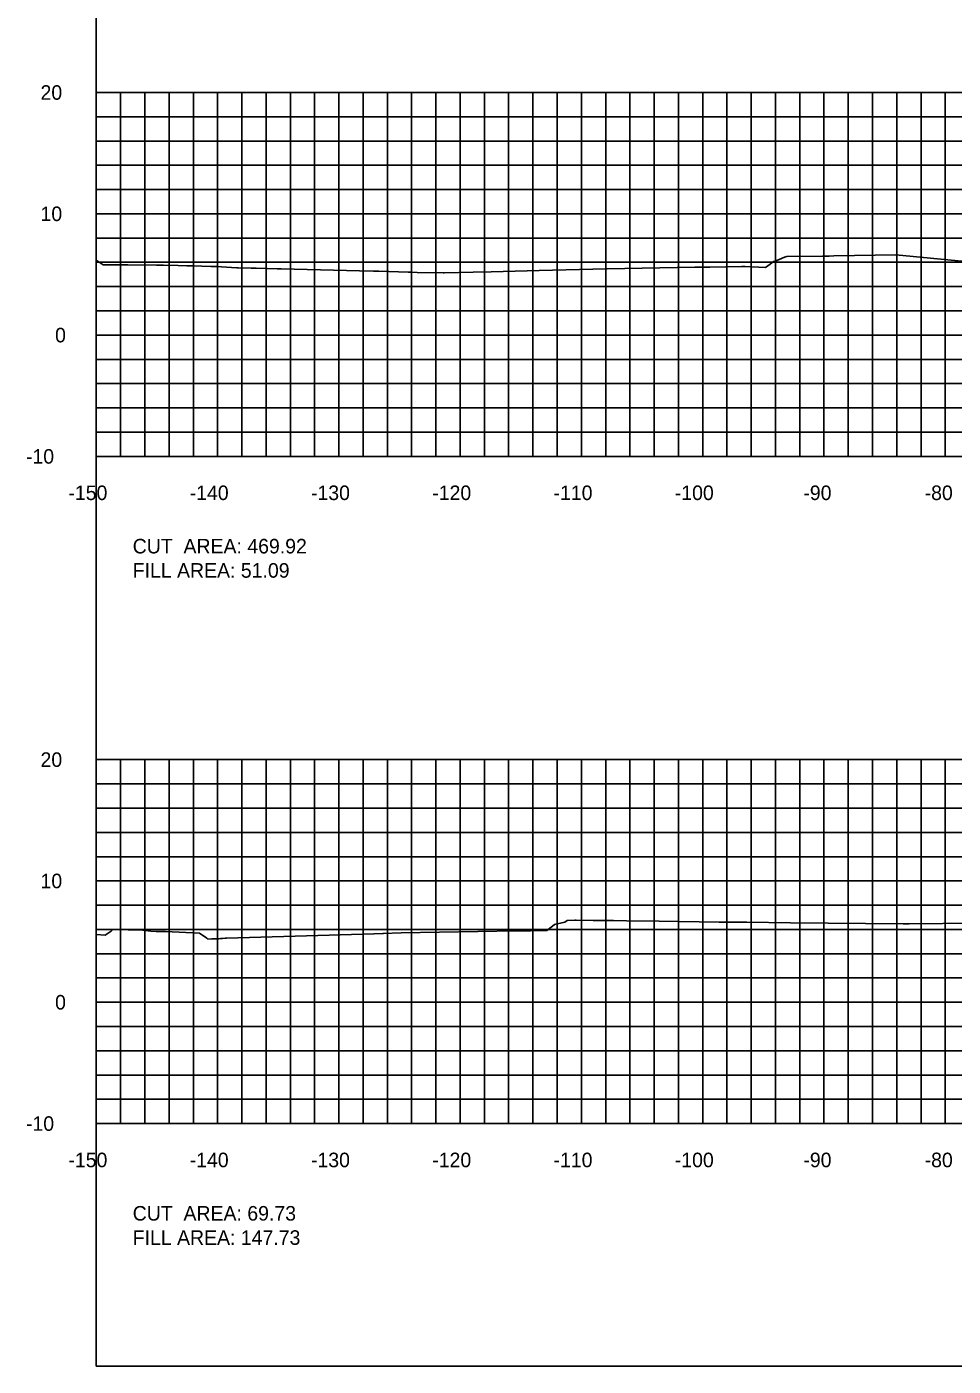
# Model space of a CAD drawing. Extents: x 1797419 to 1809236, y 248759 to 251512.
# Drawn here: x 1807575.3 to 1807651.7, y 250417.3 to 250527.7 of the extents above; entities that cross this region are included whole.
import ezdxf

# ---------------------------------------------------------------- set-up
doc = ezdxf.new("R2010")
doc.units = 0
for name, color, linetype in [('10', 7, 'Continuous'), ('31', 7, 'Continuous'), ('60', 7, 'Continuous'), ('ANNO-TXT', 7, 'Continuous'), ('Level 62', 7, 'Continuous'), ('M-ROADS', 7, 'Continuous')]:
    doc.layers.add(name, color=color, linetype=linetype)

msp = doc.modelspace()

# ---------------------------------------------------------------- linework, layer by layer
msp.add_lwpolyline([(1807581, 250417.26), (1807881, 250417.26), (1807881, 250607.26), (1807581, 250607.26)], close=True)
at = {"layer": '60'}
for p, q in [((1807580.94, 250522.26), (1807581, 250522.26)), ((1807581, 250492.26), (1807581, 250522.26)), ((1807580.94, 250512.26), (1807581, 250512.26)), ((1807580.94, 250502.26), (1807581, 250502.26)), ((1807580.94, 250492.26), (1807581, 250492.26)), ((1807581, 250492.26), (1807881, 250492.26)), ((1807581, 250492.2), (1807581, 250492.26)), ((1807591, 250492.2), (1807591, 250492.26)), ((1807601, 250492.2), (1807601, 250492.26)), ((1807611, 250492.2), (1807611, 250492.26)), ((1807621, 250492.2), (1807621, 250492.26)), ((1807631, 250492.2), (1807631, 250492.26)), ((1807641, 250492.2), (1807641, 250492.26)), ((1807651, 250492.2), (1807651, 250492.26)), ((1807580.94, 250467.26), (1807581, 250467.26)), ((1807581, 250437.26), (1807581, 250467.26)), ((1807580.94, 250457.26), (1807581, 250457.26)), ((1807580.94, 250447.26), (1807581, 250447.26)), ((1807580.94, 250437.26), (1807581, 250437.26)), ((1807581, 250437.26), (1807881, 250437.26)), ((1807581, 250437.2), (1807581, 250437.26)), ((1807591, 250437.2), (1807591, 250437.26)), ((1807601, 250437.2), (1807601, 250437.26)), ((1807611, 250437.2), (1807611, 250437.26)), ((1807621, 250437.2), (1807621, 250437.26)), ((1807631, 250437.2), (1807631, 250437.26)), ((1807641, 250437.2), (1807641, 250437.26)), ((1807651, 250437.2), (1807651, 250437.26))]:
    msp.add_line(p, q, dxfattribs=at)
at = {"layer": 'Level 62'}
for p, q in [((1807581, 250522.26), (1807881, 250522.26)), ((1807581, 250492.26), (1807581, 250522.26)), ((1807583, 250492.26), (1807583, 250522.26)), ((1807585, 250492.26), (1807585, 250522.26)), ((1807587, 250492.26), (1807587, 250522.26)), ((1807589, 250492.26), (1807589, 250522.26)), ((1807591, 250492.26), (1807591, 250522.26)), ((1807593, 250492.26), (1807593, 250522.26)), ((1807595, 250492.26), (1807595, 250522.26)), ((1807597, 250492.26), (1807597, 250522.26)), ((1807599, 250492.26), (1807599, 250522.26)), ((1807601, 250492.26), (1807601, 250522.26)), ((1807603, 250492.26), (1807603, 250522.26)), ((1807605, 250492.26), (1807605, 250522.26)), ((1807607, 250492.26), (1807607, 250522.26)), ((1807609, 250492.26), (1807609, 250522.26)), ((1807611, 250492.26), (1807611, 250522.26)), ((1807613, 250492.26), (1807613, 250522.26)), ((1807615, 250492.26), (1807615, 250522.26)), ((1807617, 250492.26), (1807617, 250522.26)), ((1807619, 250492.26), (1807619, 250522.26)), ((1807621, 250492.26), (1807621, 250522.26)), ((1807623, 250492.26), (1807623, 250522.26)), ((1807625, 250492.26), (1807625, 250522.26)), ((1807627, 250492.26), (1807627, 250522.26)), ((1807629, 250492.26), (1807629, 250522.26)), ((1807631, 250492.26), (1807631, 250522.26)), ((1807633, 250492.26), (1807633, 250522.26)), ((1807635, 250492.26), (1807635, 250522.26)), ((1807637, 250492.26), (1807637, 250522.26)), ((1807639, 250492.26), (1807639, 250522.26)), ((1807641, 250492.26), (1807641, 250522.26)), ((1807643, 250492.26), (1807643, 250522.26)), ((1807645, 250492.26), (1807645, 250522.26)), ((1807647, 250492.26), (1807647, 250522.26)), ((1807649, 250492.26), (1807649, 250522.26)), ((1807651, 250492.26), (1807651, 250522.26)), ((1807581, 250520.26), (1807881, 250520.26)), ((1807581, 250518.26), (1807881, 250518.26)), ((1807581, 250516.26), (1807881, 250516.26)), ((1807581, 250514.26), (1807881, 250514.26)), ((1807581, 250512.26), (1807881, 250512.26)), ((1807581, 250510.26), (1807881, 250510.26)), ((1807581, 250508.26), (1807881, 250508.26)), ((1807581, 250506.26), (1807881, 250506.26)), ((1807581, 250504.26), (1807881, 250504.26)), ((1807581, 250502.26), (1807881, 250502.26)), ((1807581, 250500.26), (1807881, 250500.26)), ((1807581, 250498.26), (1807881, 250498.26)), ((1807581, 250496.26), (1807881, 250496.26)), ((1807581, 250494.26), (1807881, 250494.26)), ((1807581, 250492.26), (1807881, 250492.26)), ((1807581, 250467.26), (1807881, 250467.26)), ((1807581, 250437.26), (1807581, 250467.26)), ((1807583, 250437.26), (1807583, 250467.26)), ((1807585, 250437.26), (1807585, 250467.26)), ((1807587, 250437.26), (1807587, 250467.26)), ((1807589, 250437.26), (1807589, 250467.26)), ((1807591, 250437.26), (1807591, 250467.26)), ((1807593, 250437.26), (1807593, 250467.26)), ((1807595, 250437.26), (1807595, 250467.26)), ((1807597, 250437.26), (1807597, 250467.26)), ((1807599, 250437.26), (1807599, 250467.26)), ((1807601, 250437.26), (1807601, 250467.26)), ((1807603, 250437.26), (1807603, 250467.26)), ((1807605, 250437.26), (1807605, 250467.26)), ((1807607, 250437.26), (1807607, 250467.26)), ((1807609, 250437.26), (1807609, 250467.26)), ((1807611, 250437.26), (1807611, 250467.26)), ((1807613, 250437.26), (1807613, 250467.26)), ((1807615, 250437.26), (1807615, 250467.26)), ((1807617, 250437.26), (1807617, 250467.26)), ((1807619, 250437.26), (1807619, 250467.26)), ((1807621, 250437.26), (1807621, 250467.26)), ((1807623, 250437.26), (1807623, 250467.26)), ((1807625, 250437.26), (1807625, 250467.26)), ((1807627, 250437.26), (1807627, 250467.26)), ((1807629, 250437.26), (1807629, 250467.26)), ((1807631, 250437.26), (1807631, 250467.26)), ((1807633, 250437.26), (1807633, 250467.26)), ((1807635, 250437.26), (1807635, 250467.26)), ((1807637, 250437.26), (1807637, 250467.26)), ((1807639, 250437.26), (1807639, 250467.26)), ((1807641, 250437.26), (1807641, 250467.26)), ((1807643, 250437.26), (1807643, 250467.26)), ((1807645, 250437.26), (1807645, 250467.26)), ((1807647, 250437.26), (1807647, 250467.26)), ((1807649, 250437.26), (1807649, 250467.26)), ((1807651, 250437.26), (1807651, 250467.26)), ((1807581, 250465.26), (1807881, 250465.26)), ((1807581, 250463.26), (1807881, 250463.26)), ((1807581, 250461.26), (1807881, 250461.26)), ((1807581, 250459.26), (1807881, 250459.26)), ((1807581, 250457.26), (1807881, 250457.26)), ((1807581, 250455.26), (1807881, 250455.26)), ((1807581, 250453.26), (1807881, 250453.26)), ((1807581, 250451.26), (1807881, 250451.26)), ((1807581, 250449.26), (1807881, 250449.26)), ((1807581, 250447.26), (1807881, 250447.26)), ((1807581, 250445.26), (1807881, 250445.26)), ((1807581, 250443.26), (1807881, 250443.26)), ((1807581, 250441.26), (1807881, 250441.26)), ((1807581, 250439.26), (1807881, 250439.26)), ((1807581, 250437.26), (1807881, 250437.26))]:
    msp.add_line(p, q, dxfattribs=at)
at = {"layer": 'M-ROADS'}
for points in [[(1807581, 250508.39), (1807581.08, 250508.39), (1807581.56, 250508.06), (1807582.09, 250508.04), (1807582.26, 250508.04), (1807583.23, 250508.05), (1807583.59, 250508.05), (1807585.95, 250508.03), (1807586.29, 250508.03), (1807586.55, 250508.02), (1807587.74, 250507.99), (1807588.45, 250507.97), (1807588.96, 250507.96), (1807590.43, 250507.92), (1807590.9, 250507.91), (1807592.14, 250507.83), (1807592.58, 250507.81), (1807592.69, 250507.81), (1807593.76, 250507.79), (1807594.17, 250507.79), (1807595.1, 250507.76), (1807595.9, 250507.73), (1807596.25, 250507.73), (1807601.62, 250507.58), (1807602.7, 250507.55), (1807603.85, 250507.52), (1807604.3, 250507.52), (1807605.12, 250507.5), (1807606.7, 250507.46), (1807606.97, 250507.45), (1807607.45, 250507.43), (1807609.6, 250507.38), (1807609.67, 250507.38), (1807612.07, 250507.44), (1807613.56, 250507.48), (1807617.51, 250507.58), (1807621.94, 250507.7), (1807623, 250507.72), (1807623.13, 250507.72), (1807630.35, 250507.85), (1807631.59, 250507.87), (1807634.22, 250507.91), (1807634.32, 250507.91), (1807634.41, 250507.92), (1807634.44, 250507.92), (1807634.49, 250507.92), (1807636.18, 250507.84), (1807636.57, 250508.12), (1807636.85, 250508.33), (1807636.87, 250508.31), (1807637.74, 250508.69), (1807637.93, 250508.73), (1807637.94, 250508.73), (1807640.87, 250508.78), (1807641.22, 250508.78), (1807641.44, 250508.78), (1807641.82, 250508.79), (1807646.93, 250508.89), (1807652.64, 250508.34)], [(1807581, 250452.85), (1807581.73, 250452.78), (1807582.22, 250453.13), (1807582.25, 250453.16), (1807582.34, 250453.24), (1807582.35, 250453.25), (1807582.35, 250453.25), (1807582.38, 250453.26), (1807582.39, 250453.26), (1807584.84, 250453.19), (1807585.49, 250453.12), (1807585.93, 250453.09), (1807586.21, 250453.08), (1807586.7, 250453.08), (1807589.52, 250452.96), (1807590.12, 250452.53), (1807590.2, 250452.47), (1807590.53, 250452.48), (1807590.55, 250452.48), (1807590.57, 250452.48), (1807590.59, 250452.48), (1807590.62, 250452.48), (1807590.65, 250452.48), (1807590.68, 250452.49), (1807590.72, 250452.49), (1807590.76, 250452.49), (1807590.8, 250452.49), (1807590.86, 250452.49), (1807590.93, 250452.5), (1807591.01, 250452.5), (1807591.11, 250452.5), (1807591.23, 250452.51), (1807591.4, 250452.52), (1807591.62, 250452.53), (1807591.74, 250452.53), (1807597.39, 250452.7), (1807603.9, 250452.91), (1807603.9, 250452.91), (1807604.62, 250452.93), (1807604.69, 250452.93), (1807606.15, 250452.98), (1807615.61, 250453.15), (1807616.06, 250453.16), (1807616.19, 250453.16), (1807616.33, 250453.16), (1807616.45, 250453.16), (1807616.56, 250453.16), (1807616.65, 250453.16), (1807616.73, 250453.16), (1807616.81, 250453.16), (1807618.16, 250453.17), (1807618.61, 250453.54), (1807618.79, 250453.68), (1807619.62, 250453.85), (1807619.82, 250453.99), (1807620.45, 250454.02), (1807620.53, 250454.02), (1807620.57, 250454.02), (1807621.98, 250454.01), (1807622.25, 250454), (1807622.67, 250454), (1807623.05, 250454), (1807623.64, 250453.99), (1807624.73, 250453.97), (1807627.4, 250453.94), (1807632.36, 250453.87), (1807634.64, 250453.85), (1807638.24, 250453.82), (1807647.53, 250453.72), (1807647.86, 250453.72), (1807648.03, 250453.72), (1807653.54, 250453.77)]]:
    msp.add_lwpolyline(points, dxfattribs=at)

# ---------------------------------------------------------------- texts
at = {"layer": '10'}
for s, p in [('-150', (1807578.7, 250488.66)), ('-140', (1807588.7, 250488.66)), ('-130', (1807598.7, 250488.66)), ('-120', (1807608.7, 250488.66)), ('-110', (1807618.7, 250488.66)), ('-100', (1807628.7, 250488.66)), ('-90', (1807639.3, 250488.66)), ('-80', (1807649.3, 250488.66)), ('-150', (1807578.7, 250433.66)), ('-140', (1807588.7, 250433.66)), ('-130', (1807598.7, 250433.66)), ('-120', (1807608.7, 250433.66)), ('-110', (1807618.7, 250433.66)), ('-100', (1807628.7, 250433.66)), ('-90', (1807639.3, 250433.66)), ('-80', (1807649.3, 250433.66))]:
    msp.add_text(s, height=1.2, dxfattribs=at).set_placement(p)
at = {"layer": '31'}
for s, p in [('20', (1807576.4, 250521.66)), ('10', (1807576.4, 250511.66)), ('0', (1807577.6, 250501.66)), ('-10', (1807575.2, 250491.66)), ('20', (1807576.4, 250466.66)), ('10', (1807576.4, 250456.66)), ('0', (1807577.6, 250446.66)), ('-10', (1807575.2, 250436.66))]:
    msp.add_text(s, height=1.2, dxfattribs=at).set_placement(p)
at = {"layer": '60'}
for p in [(1807581, 250492.26), (1807581, 250437.26)]:
    msp.add_text('-', height=0.0001, dxfattribs=at).set_placement(p)
at = {"layer": 'ANNO-TXT'}
for s, p in [('CUT  AREA: 469.92', (1807584, 250484.26)), ('FILL AREA: 51.09', (1807584, 250482.26)), ('CUT  AREA: 69.73', (1807584, 250429.26)), ('FILL AREA: 147.73', (1807584, 250427.26))]:
    msp.add_text(s, height=1.2, dxfattribs=at).set_placement(p)

doc.saveas('drawing.dxf')
